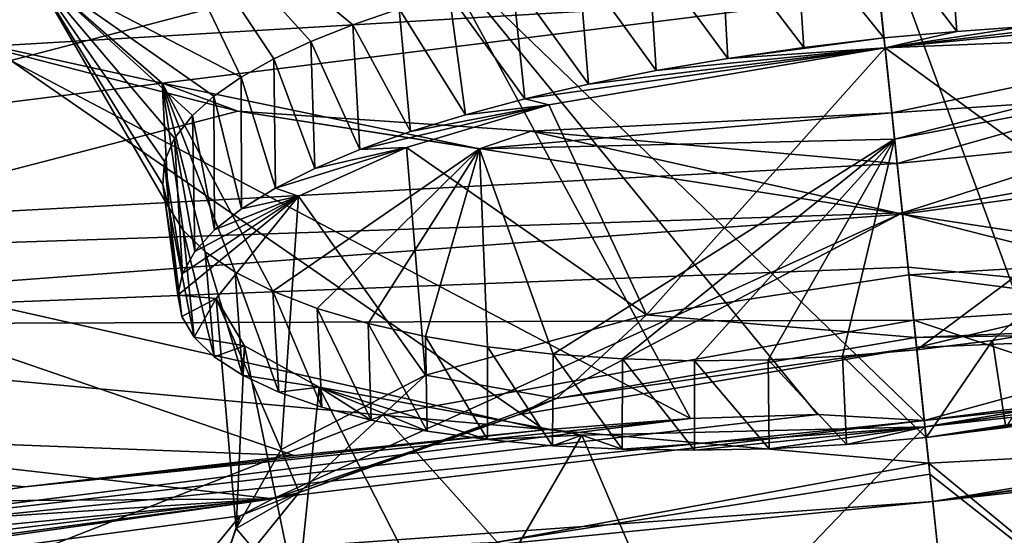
# Model space of a CAD drawing. Header units: metres. Extents: x -147 to 294, y -23 to 81.
# Tile 304 of 656: x 232.61 to 235.51, y 20.88 to 22.4. Entities that reach past the tile are written whole.
import ezdxf

# ---------------------------------------------------------------- set-up
doc = ezdxf.new("R2010")
doc.units = ezdxf.units.M
doc.layers.add('solid_AVA_153', color=7, linetype='CONTINUOUS')

msp = doc.modelspace()

# ---------------------------------------------------------------- linework, layer by layer
at = {"layer": 'solid_AVA_153'}
for points in [[(245.740753, 29.875259, 252.498108), (235.382919, 20.174784, 271.545105), (234.527771, 28.299406, 254.160568)], [(245.740753, 29.875259, 252.498108), (248.68512, 21.944908, 269.990875), (235.382919, 20.174784, 271.545105)], [(234.527771, 28.299406, 254.160568), (235.382919, 20.174784, 271.545105), (221.667358, 19.119045, 269.910767)], [(223.232788, 27.505173, 252.498367), (234.527771, 28.299406, 254.160568), (221.667358, 19.119045, 269.910767)], [(232.581573, 22.2782, 271.450806), (233.834839, 22.606318, 271.105042), (232.590057, 23.918365, 268.171967)], [(235.022751, 23.597157, 160.854782), (235.075653, 23.093088, 163.609604), (231.156601, 22.240023, 166.26329)], [(232.508133, 23.416317, 160.797165), (235.022751, 23.597157, 160.854782), (231.156601, 22.240023, 166.26329)], [(235.075653, 23.093088, 163.609604), (235.140762, 22.475643, 166.450821), (231.156601, 22.240023, 166.26329)], [(239.086441, 23.07501, 166.263306), (235.193405, 21.974707, 168.515182), (235.140762, 22.475643, 166.450821)], [(239.086441, 23.07501, 166.263306), (235.20871, 21.82897, 169.087646), (235.193405, 21.974707, 168.515182)], [(242.251297, 23.086756, 168.548615), (235.250443, 21.431786, 170.593704), (235.20871, 21.82897, 169.087646)], [(242.251297, 23.086756, 168.548615), (235.20871, 21.82897, 169.087646), (239.086441, 23.07501, 166.263306)], [(236.442337, 21.481689, 170.902954), (235.250443, 21.431786, 170.593704), (242.251297, 23.086756, 168.548615)], [(233.260452, 22.228844, 172.191772), (232.922562, 22.93478, 172.168655), (232.63736, 22.553942, 173.382599)], [(233.589569, 22.383705, 171.739716), (233.725708, 22.430334, 171.611359), (232.922562, 22.93478, 172.168655)], [(233.466141, 22.334463, 171.879807), (233.589569, 22.383705, 171.739716), (232.922562, 22.93478, 172.168655)], [(233.356155, 22.282814, 172.030869), (233.466141, 22.334463, 171.879807), (232.922562, 22.93478, 172.168655)], [(233.260452, 22.228844, 172.191772), (233.356155, 22.282814, 172.030869), (232.922562, 22.93478, 172.168655)], [(236.383713, 22.875408, 271.10379), (235.110428, 22.762589, 271.07373), (235.642624, 21.317541, 273.84671)], [(235.298447, 20.977573, 274.25705), (249.170364, 22.859091, 273.062561), (240.60466, 21.722273, 273.956726)], [(235.298447, 20.977573, 274.25705), (249.415527, 22.556046, 273.432495), (249.170364, 22.859091, 273.062561)], [(233.834839, 22.606318, 271.105042), (235.273224, 21.216507, 273.957153), (235.110428, 22.762589, 271.07373)], [(235.110428, 22.762589, 271.07373), (235.273224, 21.216507, 273.957153), (235.642624, 21.317541, 273.84671)], [(235.564255, 22.731211, 171.145493), (235.341873, 22.714937, 171.110931), (235.572266, 22.378521, 171.070023)], [(234.894714, 22.667631, 171.110718), (235.154388, 22.345406, 171.026123), (235.117752, 22.69319, 171.099182)], [(235.341873, 22.714937, 171.110931), (235.117752, 22.69319, 171.099182), (235.368744, 22.364235, 171.040894)], [(235.117752, 22.69319, 171.099182), (235.154388, 22.345406, 171.026123), (235.368744, 22.364235, 171.040894)], [(235.341873, 22.714937, 171.110931), (235.368744, 22.364235, 171.040894), (235.572266, 22.378521, 171.070023)], [(234.674652, 22.637432, 171.144928), (234.917908, 22.316465, 171.042221), (234.894714, 22.667631, 171.110718)], [(234.894714, 22.667631, 171.110718), (234.917908, 22.316465, 171.042221), (235.154388, 22.345406, 171.026123)], [(234.460739, 22.602911, 171.201202), (234.694336, 22.284245, 171.077637), (234.674652, 22.637432, 171.144928)], [(234.674652, 22.637432, 171.144928), (234.694336, 22.284245, 171.077637), (234.917908, 22.316465, 171.042221)], [(232.581573, 22.2782, 271.450806), (234.584, 21.22225, 273.787598), (233.834839, 22.606318, 271.105042)], [(233.834839, 22.606318, 271.105042), (234.958847, 21.233912, 273.857147), (235.273224, 21.216507, 273.957153)], [(233.834839, 22.606318, 271.105042), (234.584, 21.22225, 273.787598), (234.958847, 21.233912, 273.857147)], [(234.25499, 22.564192, 171.278961), (234.483231, 22.24852, 171.132538), (234.460739, 22.602911, 171.201202)], [(234.460739, 22.602911, 171.201202), (234.483231, 22.24852, 171.132538), (234.694336, 22.284245, 171.077637)], [(232.63736, 22.553942, 173.382599), (232.087265, 22.526489, 174.205399), (232.343002, 22.361605, 174.825455)], [(233.027328, 22.211866, 174.565155), (232.63736, 22.553942, 173.382599), (232.343002, 22.361605, 174.825455)], [(233.047424, 21.844332, 173.394638), (232.63736, 22.553942, 173.382599), (233.027328, 22.211866, 174.565155)], [(233.180267, 22.173103, 172.360474), (233.260452, 22.228844, 172.191772), (232.63736, 22.553942, 173.382599)], [(233.116669, 22.116196, 172.534958), (233.180267, 22.173103, 172.360474), (232.63736, 22.553942, 173.382599)], [(233.06395, 22.048864, 172.744598), (233.116669, 22.116196, 172.534958), (232.63736, 22.553942, 173.382599)], [(233.034714, 21.980698, 172.959793), (233.06395, 22.048864, 172.744598), (232.63736, 22.553942, 173.382599)], [(233.02919, 21.912197, 173.177658), (233.034714, 21.980698, 172.959793), (232.63736, 22.553942, 173.382599)], [(233.047424, 21.844332, 173.394638), (233.02919, 21.912197, 173.177658), (232.63736, 22.553942, 173.382599)], [(234.058578, 22.521229, 171.377472), (234.28363, 22.208672, 171.208344), (234.25499, 22.564192, 171.278961)], [(234.25499, 22.564192, 171.278961), (234.28363, 22.208672, 171.208344), (234.483231, 22.24852, 171.132538)], [(235.298447, 20.977573, 274.25705), (235.332062, 20.659187, 274.464478), (249.415527, 22.556046, 273.432495)], [(235.332062, 20.659187, 274.464478), (249.507706, 22.068993, 273.6539), (249.415527, 22.556046, 273.432495)], [(233.873535, 22.474085, 171.495514), (234.095764, 22.164898, 171.303864), (234.058578, 22.521229, 171.377472)], [(234.058578, 22.521229, 171.377472), (234.095764, 22.164898, 171.303864), (234.28363, 22.208672, 171.208344)], [(237.003708, 22.509455, 175.897232), (235.185867, 22.04615, 175.725113), (235.177704, 22.123688, 176.486435)], [(239.562698, 22.417635, 177.32402), (237.003708, 22.509455, 175.897232), (235.177704, 22.123688, 176.486435)], [(237.003708, 22.509455, 175.897232), (236.385742, 22.272495, 175.408203), (235.185867, 22.04615, 175.725113)], [(228.058685, 21.592308, 168.548615), (231.156601, 22.240023, 166.26329), (235.140762, 22.475643, 166.450821)], [(235.193405, 21.974707, 168.515182), (228.058685, 21.592308, 168.548615), (235.140762, 22.475643, 166.450821)], [(233.725708, 22.430334, 171.611359), (233.921143, 22.118212, 171.415436), (233.873535, 22.474085, 171.495514)], [(233.873535, 22.474085, 171.495514), (233.921143, 22.118212, 171.415436), (234.095764, 22.164898, 171.303864)], [(233.589569, 22.383705, 171.739716), (233.759201, 22.068474, 171.542877), (233.725708, 22.430334, 171.611359)], [(233.725708, 22.430334, 171.611359), (233.759201, 22.068474, 171.542877), (233.921143, 22.118212, 171.415436)], [(235.193405, 21.974688, 176.986633), (239.562698, 22.417635, 177.32402), (235.177704, 22.123688, 176.486435)], [(235.193405, 21.974688, 176.986633), (235.209183, 21.82489, 177.488281), (239.562698, 22.417635, 177.32402)], [(236.99353, 21.553932, 179.050919), (239.562698, 22.417635, 177.32402), (235.209183, 21.82489, 177.488281)], [(233.466141, 22.334463, 171.879807), (233.610336, 22.015457, 171.6866), (233.589569, 22.383705, 171.739716)], [(233.589569, 22.383705, 171.739716), (233.610336, 22.015457, 171.6866), (233.759201, 22.068474, 171.542877)], [(235.947968, 22.392944, 171.172226), (235.157486, 22.315899, 171.134674), (236.175125, 22.356905, 171.398239)], [(235.947968, 22.392944, 171.172226), (235.765259, 22.388155, 171.113663), (235.157486, 22.315899, 171.134674)], [(235.765259, 22.388155, 171.113663), (235.572266, 22.378521, 171.070023), (235.157486, 22.315899, 171.134674)], [(235.572266, 22.378521, 171.070023), (235.368744, 22.364235, 171.040894), (235.157486, 22.315899, 171.134674)], [(230.822876, 21.497652, 177.323639), (233.250214, 22.128466, 175.85347), (232.343002, 22.361605, 174.825455)], [(233.027328, 22.211866, 174.565155), (232.343002, 22.361605, 174.825455), (233.250214, 22.128466, 175.85347)], [(235.154388, 22.345406, 171.026123), (234.694336, 22.284245, 171.077637), (235.157486, 22.315899, 171.134674)], [(235.154388, 22.345406, 171.026123), (234.917908, 22.316465, 171.042221), (234.694336, 22.284245, 171.077637)], [(235.368744, 22.364235, 171.040894), (235.154388, 22.345406, 171.026123), (235.157486, 22.315899, 171.134674)], [(236.175125, 22.356905, 171.398239), (235.157486, 22.315899, 171.134674), (236.011063, 21.692024, 171.114441)], [(233.356155, 22.282814, 172.030869), (233.477692, 21.960039, 171.843979), (233.466141, 22.334463, 171.879807)], [(233.466141, 22.334463, 171.879807), (233.477692, 21.960039, 171.843979), (233.610336, 22.015457, 171.6866)], [(234.095764, 22.164898, 171.303864), (234.166504, 22.147314, 171.390732), (235.157486, 22.315899, 171.134674)], [(234.28363, 22.208672, 171.208344), (234.095764, 22.164898, 171.303864), (235.157486, 22.315899, 171.134674)], [(234.166504, 22.147314, 171.390732), (234.454468, 21.527914, 171.113388), (235.157486, 22.315899, 171.134674)], [(234.483231, 22.24852, 171.132538), (234.28363, 22.208672, 171.208344), (235.157486, 22.315899, 171.134674)], [(235.157486, 22.315899, 171.134674), (234.454468, 21.527914, 171.113388), (235.228027, 21.646048, 170.962982)], [(234.694336, 22.284245, 171.077637), (234.483231, 22.24852, 171.132538), (235.157486, 22.315899, 171.134674)], [(235.157486, 22.315899, 171.134674), (235.228027, 21.646048, 170.962982), (236.011063, 21.692024, 171.114441)], [(233.260452, 22.228844, 172.191772), (233.361298, 21.901869, 172.015778), (233.356155, 22.282814, 172.030869)], [(233.356155, 22.282814, 172.030869), (233.361298, 21.901869, 172.015778), (233.477692, 21.960039, 171.843979)], [(231.350571, 21.822039, 272.02713), (234.153976, 21.188938, 273.750275), (232.581573, 22.2782, 271.450806)], [(232.581573, 22.2782, 271.450806), (234.153976, 21.188938, 273.750275), (234.584, 21.22225, 273.787598)], [(236.385742, 22.272495, 175.408203), (235.251282, 21.424927, 175.233078), (235.185867, 22.04615, 175.725113)], [(236.385742, 22.272495, 175.408203), (235.474548, 21.452957, 175.221985), (235.251282, 21.424927, 175.233078)], [(236.385742, 22.272495, 175.408203), (235.694611, 21.48875, 175.188812), (235.474548, 21.452957, 175.221985)], [(233.180267, 22.173103, 172.360474), (233.26149, 21.840986, 172.201553), (233.260452, 22.228844, 172.191772)], [(233.260452, 22.228844, 172.191772), (233.26149, 21.840986, 172.201553), (233.361298, 21.901869, 172.015778)], [(233.962967, 22.017765, 175.40712), (233.027328, 22.211866, 174.565155), (233.250214, 22.128466, 175.85347)], [(233.35321, 21.598013, 174.212433), (233.027328, 22.211866, 174.565155), (233.962967, 22.017765, 175.40712)], [(233.08931, 21.77813, 173.608429), (233.047424, 21.844332, 173.394638), (233.027328, 22.211866, 174.565155)], [(233.154678, 21.71442, 173.817383), (233.08931, 21.77813, 173.608429), (233.027328, 22.211866, 174.565155)], [(233.24292, 21.654068, 174.01947), (233.154678, 21.71442, 173.817383), (233.027328, 22.211866, 174.565155)], [(233.35321, 21.598013, 174.212433), (233.24292, 21.654068, 174.01947), (233.027328, 22.211866, 174.565155)], [(233.116669, 22.116196, 172.534958), (233.182053, 21.778902, 172.396729), (233.180267, 22.173103, 172.360474)], [(233.180267, 22.173103, 172.360474), (233.182053, 21.778902, 172.396729), (233.26149, 21.840986, 172.201553)], [(233.610336, 22.015457, 171.6866), (233.747742, 22.021975, 171.705658), (234.166504, 22.147314, 171.390732)], [(233.759201, 22.068474, 171.542877), (233.610336, 22.015457, 171.6866), (234.166504, 22.147314, 171.390732)], [(234.166504, 22.147314, 171.390732), (233.747742, 22.021975, 171.705658), (234.454468, 21.527914, 171.113388)], [(233.921143, 22.118212, 171.415436), (233.759201, 22.068474, 171.542877), (234.166504, 22.147314, 171.390732)], [(234.095764, 22.164898, 171.303864), (233.921143, 22.118212, 171.415436), (234.166504, 22.147314, 171.390732)], [(230.822876, 21.497652, 177.323639), (235.209183, 21.82489, 177.488281), (233.250214, 22.128466, 175.85347)], [(233.06395, 22.048864, 172.744598), (233.12413, 21.715248, 172.602646), (233.116669, 22.116196, 172.534958)], [(233.116669, 22.116196, 172.534958), (233.12413, 21.715248, 172.602646), (233.182053, 21.778902, 172.396729)], [(234.114426, 22.070152, 176.309784), (233.250214, 22.128466, 175.85347), (235.209183, 21.82489, 177.488281)], [(233.962967, 22.017765, 175.40712), (233.250214, 22.128466, 175.85347), (234.114426, 22.070152, 176.309784)], [(233.962967, 22.017765, 175.40712), (235.177704, 22.123688, 176.486435), (235.185867, 22.04615, 175.725113)], [(233.962967, 22.017765, 175.40712), (234.114426, 22.070152, 176.309784), (235.177704, 22.123688, 176.486435)], [(234.114426, 22.070152, 176.309784), (235.193405, 21.974688, 176.986633), (235.177704, 22.123688, 176.486435)], [(234.114426, 22.070152, 176.309784), (235.209183, 21.82489, 177.488281), (235.193405, 21.974688, 176.986633)], [(235.332062, 20.659187, 274.464478), (235.371201, 20.288603, 274.561279), (249.507706, 22.068993, 273.6539)], [(235.371201, 20.288603, 274.561279), (235.413086, 19.895332, 274.532532), (249.507706, 22.068993, 273.6539)], [(249.507706, 22.068993, 273.6539), (235.413086, 19.895332, 274.532532), (249.574112, 21.555054, 273.642517)], [(233.034714, 21.980698, 172.959793), (233.087479, 21.650221, 172.818329), (233.06395, 22.048864, 172.744598)], [(233.06395, 22.048864, 172.744598), (233.087479, 21.650221, 172.818329), (233.12413, 21.715248, 172.602646)], [(233.361298, 21.901869, 172.015778), (233.429367, 21.877718, 172.121063), (233.747742, 22.021975, 171.705658)], [(233.477692, 21.960039, 171.843979), (233.361298, 21.901869, 172.015778), (233.747742, 22.021975, 171.705658)], [(233.747742, 22.021975, 171.705658), (233.429367, 21.877718, 172.121063), (233.803726, 21.35018, 171.543793)], [(233.610336, 22.015457, 171.6866), (233.477692, 21.960039, 171.843979), (233.747742, 22.021975, 171.705658)], [(233.747742, 22.021975, 171.705658), (233.803726, 21.35018, 171.543793), (234.454468, 21.527914, 171.113388)], [(234.179932, 21.411955, 174.967087), (233.962967, 22.017765, 175.40712), (235.185867, 22.04615, 175.725113)], [(234.383987, 21.398069, 175.062408), (234.179932, 21.411955, 174.967087), (235.185867, 22.04615, 175.725113)], [(234.595779, 21.392494, 175.137024), (234.383987, 21.398069, 175.062408), (235.185867, 22.04615, 175.725113)], [(234.813004, 21.39526, 175.190399), (234.595779, 21.392494, 175.137024), (235.185867, 22.04615, 175.725113)], [(235.032593, 21.406174, 175.222427), (234.813004, 21.39526, 175.190399), (235.185867, 22.04615, 175.725113)], [(235.032593, 21.406174, 175.222427), (235.185867, 22.04615, 175.725113), (235.251282, 21.424927, 175.233078)], [(233.484329, 21.547211, 174.394196), (233.35321, 21.598013, 174.212433), (233.962967, 22.017765, 175.40712)], [(233.635025, 21.502405, 174.563034), (233.484329, 21.547211, 174.394196), (233.962967, 22.017765, 175.40712)], [(233.803253, 21.464441, 174.7164), (233.635025, 21.502405, 174.563034), (233.962967, 22.017765, 175.40712)], [(233.985779, 21.434126, 174.851593), (233.803253, 21.464441, 174.7164), (233.962967, 22.017765, 175.40712)], [(234.179932, 21.411955, 174.967087), (233.985779, 21.434126, 174.851593), (233.962967, 22.017765, 175.40712)], [(235.193405, 21.974707, 168.515182), (235.20871, 21.82897, 169.087646), (228.058685, 21.592308, 168.548615)], [(233.02919, 21.912197, 173.177658), (233.074127, 21.586279, 173.035751), (233.034714, 21.980698, 172.959793)], [(233.034714, 21.980698, 172.959793), (233.074127, 21.586279, 173.035751), (233.087479, 21.650221, 172.818329)], [(235.382919, 20.174784, 271.545105), (248.68512, 21.944908, 269.990875), (236.747787, 7.212847, 268.464081)], [(233.02919, 21.912197, 173.177658), (233.085754, 21.523512, 173.255127), (233.074127, 21.586279, 173.035751)], [(233.047424, 21.844332, 173.394638), (233.085754, 21.523512, 173.255127), (233.02919, 21.912197, 173.177658)], [(233.074127, 21.586279, 173.035751), (233.1866, 21.575888, 173.103195), (233.429367, 21.877718, 172.121063)], [(233.087479, 21.650221, 172.818329), (233.074127, 21.586279, 173.035751), (233.429367, 21.877718, 172.121063)], [(233.12413, 21.715248, 172.602646), (233.087479, 21.650221, 172.818329), (233.429367, 21.877718, 172.121063)], [(233.182053, 21.778902, 172.396729), (233.12413, 21.715248, 172.602646), (233.429367, 21.877718, 172.121063)], [(233.26149, 21.840986, 172.201553), (233.182053, 21.778902, 172.396729), (233.429367, 21.877718, 172.121063)], [(233.429367, 21.877718, 172.121063), (233.1866, 21.575888, 173.103195), (233.378281, 21.131147, 172.187424)], [(233.361298, 21.901869, 172.015778), (233.26149, 21.840986, 172.201553), (233.429367, 21.877718, 172.121063)], [(233.429367, 21.877718, 172.121063), (233.378281, 21.131147, 172.187424), (233.803726, 21.35018, 171.543793)], [(233.354111, 20.985777, 171.566666), (228.058685, 21.592308, 168.548615), (235.20871, 21.82897, 169.087646)], [(230.146454, 21.238239, 272.833923), (233.416306, 21.113291, 273.735016), (231.350571, 21.822039, 272.02713)], [(230.822876, 21.497652, 177.323639), (235.225632, 21.668587, 178.011627), (235.209183, 21.82489, 177.488281)], [(231.350571, 21.822039, 272.02713), (233.416306, 21.113291, 273.735016), (234.153976, 21.188938, 273.750275)], [(233.047424, 21.844332, 173.394638), (233.12178, 21.461918, 173.476425), (233.085754, 21.523512, 173.255127)], [(233.08931, 21.77813, 173.608429), (233.12178, 21.461918, 173.476425), (233.047424, 21.844332, 173.394638)], [(234.076523, 21.233019, 170.90123), (233.354111, 20.985777, 171.566666), (235.20871, 21.82897, 169.087646)], [(235.250443, 21.431786, 170.593704), (234.076523, 21.233019, 170.90123), (235.20871, 21.82897, 169.087646)], [(236.19516, 21.57305, 178.679642), (235.209183, 21.82489, 177.488281), (235.225632, 21.668587, 178.011627)], [(236.19516, 21.57305, 178.679642), (236.99353, 21.553932, 179.050919), (235.209183, 21.82489, 177.488281)], [(233.08931, 21.77813, 173.608429), (233.180832, 21.40394, 173.691147), (233.12178, 21.461918, 173.476425)], [(233.154678, 21.71442, 173.817383), (233.180832, 21.40394, 173.691147), (233.08931, 21.77813, 173.608429)], [(233.154678, 21.71442, 173.817383), (233.264282, 21.349989, 173.89859), (233.180832, 21.40394, 173.691147)], [(233.24292, 21.654068, 174.01947), (233.264282, 21.349989, 173.89859), (233.154678, 21.71442, 173.817383)], [(235.298447, 20.977573, 274.25705), (240.60466, 21.722273, 273.956726), (239.244171, 21.638294, 273.889404)], [(236.011063, 21.692024, 171.114441), (235.228027, 21.646048, 170.962982), (236.320007, 21.505571, 171.100388)], [(230.822876, 21.497652, 177.323639), (235.24205, 21.512783, 178.534088), (235.225632, 21.668587, 178.011627)], [(233.24292, 21.654068, 174.01947), (233.371521, 21.299973, 174.099274), (233.264282, 21.349989, 173.89859)], [(233.35321, 21.598013, 174.212433), (233.371521, 21.299973, 174.099274), (233.24292, 21.654068, 174.01947)], [(234.454468, 21.527914, 171.113388), (235.247498, 21.461027, 170.821701), (235.228027, 21.646048, 170.962982)], [(236.19516, 21.57305, 178.679642), (235.225632, 21.668587, 178.011627), (235.24205, 21.512783, 178.534088)], [(235.228027, 21.646048, 170.962982), (235.247498, 21.461027, 170.821701), (236.320007, 21.505571, 171.100388)], [(239.244171, 21.638294, 273.889404), (238.332977, 21.613493, 273.783997), (235.273224, 21.216507, 273.957153)], [(235.298447, 20.977573, 274.25705), (239.244171, 21.638294, 273.889404), (235.273224, 21.216507, 273.957153)], [(233.354111, 20.985777, 171.566666), (225.979004, 20.935345, 170.772034), (228.058685, 21.592308, 168.548615)], [(233.074127, 21.586279, 173.035751), (233.085754, 21.523512, 173.255127), (233.1866, 21.575888, 173.103195)], [(233.35321, 21.598013, 174.212433), (233.497833, 21.25563, 174.286316), (233.371521, 21.299973, 174.099274)], [(233.484329, 21.547211, 174.394196), (233.497833, 21.25563, 174.286316), (233.35321, 21.598013, 174.212433)], [(238.332977, 21.613493, 273.783997), (235.642624, 21.317541, 273.84671), (235.273224, 21.216507, 273.957153)], [(233.085754, 21.523512, 173.255127), (233.12178, 21.461918, 173.476425), (233.1866, 21.575888, 173.103195)], [(233.12178, 21.461918, 173.476425), (233.269806, 21.436447, 173.605469), (233.1866, 21.575888, 173.103195)], [(233.1866, 21.575888, 173.103195), (233.245682, 20.898199, 172.942413), (233.378281, 21.131147, 172.187424)], [(233.269806, 21.436447, 173.605469), (233.245682, 20.898199, 172.942413), (233.1866, 21.575888, 173.103195)], [(236.341461, 21.146959, 179.314346), (236.19516, 21.57305, 178.679642), (235.24205, 21.512783, 178.534088)], [(233.484329, 21.547211, 174.394196), (233.643372, 21.217419, 174.458618), (233.497833, 21.25563, 174.286316)], [(233.635025, 21.502405, 174.563034), (233.643372, 21.217419, 174.458618), (233.484329, 21.547211, 174.394196)], [(234.454468, 21.527914, 171.113388), (233.803726, 21.35018, 171.543793), (234.189941, 21.281445, 171.099777)], [(234.454468, 21.527914, 171.113388), (234.189941, 21.281445, 171.099777), (235.247498, 21.461027, 170.821701)], [(250.906952, 11.006205, 270.554932), (249.574112, 21.555054, 273.642517), (235.413086, 19.895332, 274.532532)], [(233.679047, 21.231886, 178.954224), (235.24205, 21.512783, 178.534088), (230.822876, 21.497652, 177.323639)], [(233.635025, 21.502405, 174.563034), (233.808075, 21.18527, 174.616791), (233.643372, 21.217419, 174.458618)], [(233.803253, 21.464441, 174.7164), (233.808075, 21.18527, 174.616791), (233.635025, 21.502405, 174.563034)], [(233.679047, 21.231886, 178.954224), (235.286514, 21.090446, 179.093018), (235.24205, 21.512783, 178.534088)], [(235.286514, 21.090446, 179.093018), (236.341461, 21.146959, 179.314346), (235.24205, 21.512783, 178.534088)], [(236.320007, 21.505571, 171.100388), (235.247498, 21.461027, 170.821701), (236.442337, 21.481689, 170.902954)], [(232.582001, 20.801685, 180.062317), (233.679047, 21.231886, 178.954224), (230.822876, 21.497652, 177.323639)], [(235.247498, 21.461027, 170.821701), (235.250443, 21.431786, 170.593704), (236.442337, 21.481689, 170.902954)], [(235.474548, 21.452957, 175.221985), (235.694611, 21.48875, 175.188812), (235.513809, 21.195509, 175.150757)], [(233.12178, 21.461918, 173.476425), (233.180832, 21.40394, 173.691147), (233.269806, 21.436447, 173.605469)], [(233.803253, 21.464441, 174.7164), (233.986526, 21.160088, 174.7565), (233.808075, 21.18527, 174.616791)], [(233.985779, 21.434126, 174.851593), (233.986526, 21.160088, 174.7565), (233.803253, 21.464441, 174.7164)], [(234.189941, 21.281445, 171.099777), (235.250443, 21.431786, 170.593704), (235.247498, 21.461027, 170.821701)], [(235.251282, 21.424927, 175.233078), (235.474548, 21.452957, 175.221985), (235.278458, 21.166386, 175.164383)], [(235.474548, 21.452957, 175.221985), (235.513809, 21.195509, 175.150757), (235.278458, 21.166386, 175.164383)], [(233.180832, 21.40394, 173.691147), (233.264282, 21.349989, 173.89859), (233.269806, 21.436447, 173.605469)], [(233.269806, 21.436447, 173.605469), (233.425598, 20.685471, 173.695328), (233.245682, 20.898199, 172.942413)], [(233.264282, 21.349989, 173.89859), (233.490463, 21.314703, 174.084), (233.269806, 21.436447, 173.605469)], [(233.269806, 21.436447, 173.605469), (233.490463, 21.314703, 174.084), (233.425598, 20.685471, 173.695328)], [(233.985779, 21.434126, 174.851593), (234.178192, 21.142179, 174.876907), (233.986526, 21.160088, 174.7565)], [(234.179932, 21.411955, 174.967087), (234.178192, 21.142179, 174.876907), (233.985779, 21.434126, 174.851593)], [(234.189941, 21.281445, 171.099777), (234.076523, 21.233019, 170.90123), (235.250443, 21.431786, 170.593704)], [(234.179932, 21.411955, 174.967087), (234.383148, 21.131546, 174.978302), (234.178192, 21.142179, 174.876907)], [(234.383987, 21.398069, 175.062408), (234.383148, 21.131546, 174.978302), (234.179932, 21.411955, 174.967087)], [(235.032593, 21.406174, 175.222427), (235.251282, 21.424927, 175.233078), (235.278458, 21.166386, 175.164383)], [(234.383987, 21.398069, 175.062408), (234.596512, 21.128553, 175.058151), (234.383148, 21.131546, 174.978302)], [(234.595779, 21.392494, 175.137024), (234.596512, 21.128553, 175.058151), (234.383987, 21.398069, 175.062408)], [(234.813004, 21.39526, 175.190399), (234.81636, 21.133356, 175.115524), (234.595779, 21.392494, 175.137024)], [(234.595779, 21.392494, 175.137024), (234.81636, 21.133356, 175.115524), (234.596512, 21.128553, 175.058151)], [(235.032593, 21.406174, 175.222427), (235.043823, 21.145948, 175.150986), (234.813004, 21.39526, 175.190399)], [(234.813004, 21.39526, 175.190399), (235.043823, 21.145948, 175.150986), (234.81636, 21.133356, 175.115524)], [(235.032593, 21.406174, 175.222427), (235.278458, 21.166386, 175.164383), (235.043823, 21.145948, 175.150986)], [(233.264282, 21.349989, 173.89859), (233.371521, 21.299973, 174.099274), (233.490463, 21.314703, 174.084)], [(233.803726, 21.35018, 171.543793), (233.378281, 21.131147, 172.187424), (233.431076, 21.004004, 171.856049)], [(233.803726, 21.35018, 171.543793), (233.431076, 21.004004, 171.856049), (234.189941, 21.281445, 171.099777)], [(235.275085, 21.198235, 175.056366), (236.038956, 21.32498, 174.910812), (235.349091, 20.494619, 174.902115)], [(236.165298, 21.319723, 174.976669), (236.038956, 21.32498, 174.910812), (235.275085, 21.198235, 175.056366)], [(236.038956, 21.32498, 174.910812), (236.120361, 20.625004, 174.755005), (235.349091, 20.494619, 174.902115)], [(233.371521, 21.299973, 174.099274), (233.497833, 21.25563, 174.286316), (233.490463, 21.314703, 174.084)], [(233.490463, 21.314703, 174.084), (233.891144, 20.529741, 174.332611), (233.425598, 20.685471, 173.695328)], [(233.490463, 21.314703, 174.084), (234.263885, 21.172857, 174.80098), (233.891144, 20.529741, 174.332611)], [(233.986526, 21.160088, 174.7565), (234.263885, 21.172857, 174.80098), (233.490463, 21.314703, 174.084)], [(233.808075, 21.18527, 174.616791), (233.986526, 21.160088, 174.7565), (233.490463, 21.314703, 174.084)], [(233.643372, 21.217419, 174.458618), (233.808075, 21.18527, 174.616791), (233.490463, 21.314703, 174.084)], [(233.497833, 21.25563, 174.286316), (233.643372, 21.217419, 174.458618), (233.490463, 21.314703, 174.084)], [(235.956909, 21.272114, 175.05719), (236.165298, 21.319723, 174.976669), (235.275085, 21.198235, 175.056366)], [(234.189941, 21.281445, 171.099777), (233.431076, 21.004004, 171.856049), (234.076523, 21.233019, 170.90123)], [(235.956909, 21.272114, 175.05719), (235.275085, 21.198235, 175.056366), (235.278458, 21.166386, 175.164383)], [(235.740097, 21.230803, 175.114975), (235.956909, 21.272114, 175.05719), (235.278458, 21.166386, 175.164383)], [(230.146454, 21.238239, 272.833923), (231.272797, 20.807066, 273.874023), (232.622894, 21.020466, 273.748627)], [(230.146454, 21.238239, 272.833923), (232.622894, 21.020466, 273.748627), (233.416306, 21.113291, 273.735016)], [(230.199997, 20.613127, 273.965607), (235.298447, 20.977573, 274.25705), (235.273224, 21.216507, 273.957153)], [(231.272797, 20.807066, 273.874023), (230.199997, 20.613127, 273.965607), (235.273224, 21.216507, 273.957153)], [(234.958847, 21.233912, 273.857147), (231.272797, 20.807066, 273.874023), (235.273224, 21.216507, 273.957153)], [(234.958847, 21.233912, 273.857147), (234.584, 21.22225, 273.787598), (231.272797, 20.807066, 273.874023)], [(234.584, 21.22225, 273.787598), (232.622894, 21.020466, 273.748627), (231.272797, 20.807066, 273.874023)], [(234.014572, 20.857428, 179.443237), (233.679047, 21.231886, 178.954224), (232.582001, 20.801685, 180.062317)], [(234.584, 21.22225, 273.787598), (234.153976, 21.188938, 273.750275), (232.622894, 21.020466, 273.748627)], [(233.431076, 21.004004, 171.856049), (233.354111, 20.985777, 171.566666), (234.076523, 21.233019, 170.90123)], [(234.014572, 20.857428, 179.443237), (235.286514, 21.090446, 179.093018), (233.679047, 21.231886, 178.954224)], [(235.513809, 21.195509, 175.150757), (235.740097, 21.230803, 175.114975), (235.278458, 21.166386, 175.164383)], [(234.153976, 21.188938, 273.750275), (233.416306, 21.113291, 273.735016), (232.622894, 21.020466, 273.748627)], [(234.263885, 21.172857, 174.80098), (235.275085, 21.198235, 175.056366), (234.56839, 20.461542, 174.755142)], [(234.383148, 21.131546, 174.978302), (235.275085, 21.198235, 175.056366), (234.263885, 21.172857, 174.80098)], [(234.383148, 21.131546, 174.978302), (234.596512, 21.128553, 175.058151), (235.275085, 21.198235, 175.056366)], [(235.275085, 21.198235, 175.056366), (235.349091, 20.494619, 174.902115), (234.56839, 20.461542, 174.755142)], [(234.596512, 21.128553, 175.058151), (234.81636, 21.133356, 175.115524), (235.275085, 21.198235, 175.056366)], [(234.81636, 21.133356, 175.115524), (235.043823, 21.145948, 175.150986), (235.275085, 21.198235, 175.056366)], [(235.043823, 21.145948, 175.150986), (235.278458, 21.166386, 175.164383), (235.275085, 21.198235, 175.056366)], [(234.263885, 21.172857, 174.80098), (234.56839, 20.461542, 174.755142), (233.891144, 20.529741, 174.332611)], [(233.986526, 21.160088, 174.7565), (234.178192, 21.142179, 174.876907), (234.263885, 21.172857, 174.80098)], [(234.178192, 21.142179, 174.876907), (234.383148, 21.131546, 174.978302), (234.263885, 21.172857, 174.80098)], [(233.378281, 21.131147, 172.187424), (233.245682, 20.898199, 172.942413), (233.431076, 21.004004, 171.856049)], [(236.12616, 20.397596, 179.359589), (236.341461, 21.146959, 179.314346), (235.286514, 21.090446, 179.093018)], [(234.014572, 20.857428, 179.443237), (235.289948, 21.057789, 179.112854), (235.286514, 21.090446, 179.093018)], [(235.286514, 21.090446, 179.093018), (235.289948, 21.057789, 179.112854), (236.12616, 20.397596, 179.359589)], [(234.014572, 20.857428, 179.443237), (235.36377, 20.356756, 179.225937), (235.289948, 21.057789, 179.112854)], [(235.289948, 21.057789, 179.112854), (235.36377, 20.356756, 179.225937), (236.12616, 20.397596, 179.359589)], [(221.162308, 19.578413, 273.434509), (235.332062, 20.659187, 274.464478), (235.298447, 20.977573, 274.25705)], [(230.199997, 20.613127, 273.965607), (221.162308, 19.578413, 273.434509), (235.298447, 20.977573, 274.25705)], [(226.179413, 20.518812, 172.109268), (225.979004, 20.935345, 170.772034), (233.354111, 20.985777, 171.566666)], [(226.674484, 20.336891, 172.709747), (226.179413, 20.518812, 172.109268), (233.354111, 20.985777, 171.566666)], [(226.930145, 20.131273, 173.38089), (226.674484, 20.336891, 172.709747), (233.354111, 20.985777, 171.566666)], [(226.950119, 20.085957, 173.52652), (226.930145, 20.131273, 173.38089), (233.354111, 20.985777, 171.566666)], [(233.257645, 20.934856, 171.719391), (226.950119, 20.085957, 173.52652), (233.354111, 20.985777, 171.566666)], [(233.431076, 21.004004, 171.856049), (233.172455, 20.683708, 172.882797), (233.257645, 20.934856, 171.719391)], [(233.245682, 20.898199, 172.942413), (233.172455, 20.683708, 172.882797), (233.431076, 21.004004, 171.856049)], [(233.431076, 21.004004, 171.856049), (233.257645, 20.934856, 171.719391), (233.354111, 20.985777, 171.566666)], [(233.257645, 20.934856, 171.719391), (232.969528, 20.584541, 172.860367), (226.950119, 20.085957, 173.52652)], [(233.172455, 20.683708, 172.882797), (232.969528, 20.584541, 172.860367), (233.257645, 20.934856, 171.719391)], [(233.425598, 20.685471, 173.695328), (233.172455, 20.683708, 172.882797), (233.245682, 20.898199, 172.942413)]]:
    msp.add_3dface(points, dxfattribs=at)

doc.saveas('drawing.dxf')
